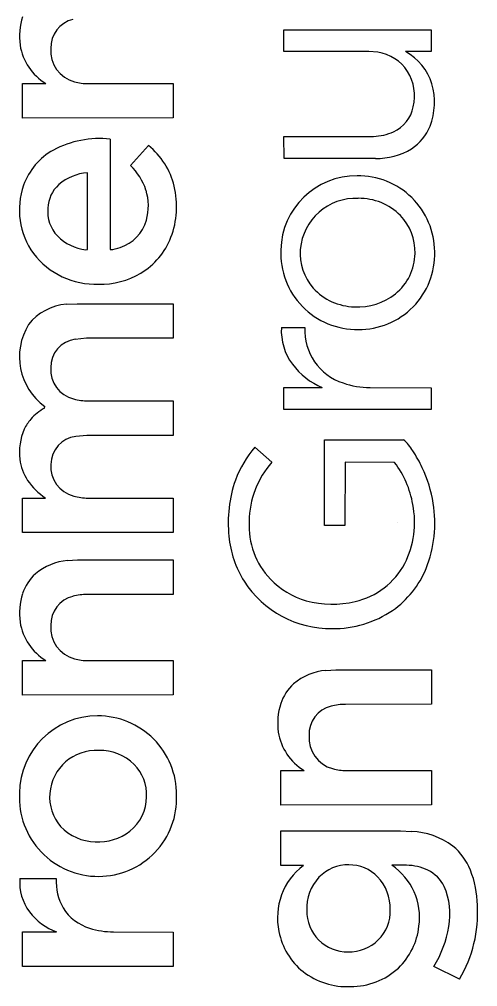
# Model space of a CAD drawing. Extents: x 0 to 34, y 0 to 22.
# Drawn here: x 32.423 to 32.819, y 3.598 to 4.436 of the extents above; entities that cross this region are included whole.
import ezdxf

# ---------------------------------------------------------------- set-up
doc = ezdxf.new("R2010")
doc.units = 0
doc.layers.add('SH_Data', color=7, linetype='Continuous')

msp = doc.modelspace()

# ---------------------------------------------------------------- linework, layer by layer
at = {"layer": 'SH_Data'}
for p, q in [((32.65152, 4.40801), (32.65153, 4.42672)), ((32.65153, 4.42672), (32.7791, 4.42664)), ((32.7791, 4.42664), (32.77908, 4.40796)), ((32.7249, 4.40796), (32.65152, 4.40801)), ((32.7328, 4.40727), (32.7249, 4.40796)), ((32.77908, 4.40796), (32.75689, 4.40796)), ((32.42542, 4.38016), (32.44552, 4.38021)), ((32.42542, 4.35035), (32.42542, 4.38016)), ((32.48222, 4.38021), (32.55569, 4.38021)), ((32.55569, 4.38021), (32.55571, 4.35045)), ((32.55571, 4.35045), (32.42542, 4.35035)), ((32.50108, 4.33209), (32.50118, 4.23657)), ((32.65154, 4.33443), (32.72905, 4.3345)), ((32.65165, 4.31543), (32.65154, 4.33443)), ((32.51882, 4.30927), (32.53422, 4.32662)), ((32.73073, 4.31543), (32.65165, 4.31543)), ((32.48144, 4.23644), (32.48144, 4.30296)), ((32.48016, 4.23628), (32.48144, 4.23644)), ((32.46329, 4.18915), (32.47259, 4.18968)), ((32.47259, 4.18968), (32.55557, 4.18968)), ((32.55557, 4.18968), (32.55571, 4.15982)), ((32.64932, 4.16907), (32.66978, 4.16907)), ((32.48058, 4.15981), (32.47102, 4.15881)), ((32.55571, 4.15982), (32.48058, 4.15981)), ((32.65152, 4.11699), (32.68476, 4.117)), ((32.65152, 4.098), (32.65152, 4.11699)), ((32.72605, 4.11703), (32.7791, 4.11696)), ((32.7791, 4.11696), (32.77903, 4.098)), ((32.48218, 4.10553), (32.55571, 4.10548)), ((32.55571, 4.10548), (32.55571, 4.07568)), ((32.44443, 4.09922), (32.44455, 4.10072)), ((32.77903, 4.098), (32.65152, 4.098)), ((32.4809, 4.07567), (32.47143, 4.07474)), ((32.55571, 4.07568), (32.4809, 4.07567)), ((32.6868, 4.07185), (32.75516, 4.07192)), ((32.6868, 3.99778), (32.6868, 4.07185)), ((32.62636, 4.06548), (32.64114, 4.05241)), ((32.70448, 4.05241), (32.70432, 3.99775)), ((32.74737, 4.05227), (32.70448, 4.05241)), ((32.42542, 3.99152), (32.42545, 4.02138)), ((32.42545, 4.02138), (32.44515, 4.02138)), ((32.48206, 4.02138), (32.55571, 4.02136)), ((32.55571, 4.02136), (32.55571, 3.99156)), ((32.70432, 3.99775), (32.6868, 3.99778)), ((32.75, 4), (32.75, 4)), ((32.55571, 3.99156), (32.42542, 3.99152)), ((32.46439, 3.96736), (32.47289, 3.96783)), ((32.47289, 3.96783), (32.55571, 3.96783)), ((32.55571, 3.96783), (32.55571, 3.93804)), ((32.55571, 3.93804), (32.4814, 3.93796)), ((32.42542, 3.88066), (32.44552, 3.88071)), ((32.42542, 3.85086), (32.42542, 3.88066)), ((32.48222, 3.88071), (32.55569, 3.88071)), ((32.55569, 3.88071), (32.55571, 3.85096)), ((32.68784, 3.8722), (32.69634, 3.87266)), ((32.69634, 3.87266), (32.77916, 3.87266)), ((32.77916, 3.87266), (32.77917, 3.84287)), ((32.55571, 3.85096), (32.42542, 3.85086)), ((32.77917, 3.84287), (32.70485, 3.8428)), ((32.64888, 3.7855), (32.66897, 3.78555)), ((32.64888, 3.75569), (32.64888, 3.7855)), ((32.70568, 3.78555), (32.77915, 3.78555)), ((32.77915, 3.78555), (32.77917, 3.75579)), ((32.77917, 3.75579), (32.64888, 3.75569)), ((32.6489, 3.70336), (32.64889, 3.73322)), ((32.64889, 3.73322), (32.75236, 3.73322)), ((32.75236, 3.73322), (32.76191, 3.73285)), ((32.66836, 3.70336), (32.6489, 3.70336)), ((32.75763, 3.70356), (32.74487, 3.70361)), ((32.42299, 3.69193), (32.45454, 3.69193)), ((32.42542, 3.64577), (32.45473, 3.64579)), ((32.42542, 3.61593), (32.42542, 3.64577)), ((32.50413, 3.64581), (32.55571, 3.64573)), ((32.55571, 3.64573), (32.55565, 3.61593)), ((32.55565, 3.61593), (32.42542, 3.61593)), ((32.8036, 3.60491), (32.7812, 3.61598))]:
    msp.add_line(p, q, dxfattribs=at)
for points in [[(32.7328, 4.40727), (32.7249, 4.40796), (32.65152, 4.40801), (32.65153, 4.42672), (32.7791, 4.42664), (32.77908, 4.40796), (32.75689, 4.40796)], [(32.42542, 4.35035), (32.42542, 4.38016), (32.44552, 4.38021)], [(32.48222, 4.38021), (32.55569, 4.38021), (32.55571, 4.35045), (32.42542, 4.35035)], [(32.50108, 4.33209), (32.50118, 4.23657)], [(32.73073, 4.31543), (32.65165, 4.31543), (32.65154, 4.33443), (32.72905, 4.3345)], [(32.51882, 4.30927), (32.53422, 4.32662)], [(32.48016, 4.23628), (32.48144, 4.23644), (32.48144, 4.30296)], [(32.46329, 4.18915), (32.47259, 4.18968), (32.55557, 4.18968), (32.55571, 4.15982), (32.48058, 4.15981), (32.47102, 4.15881)], [(32.64932, 4.16907), (32.66978, 4.16907)], [(32.72605, 4.11703), (32.7791, 4.11696), (32.77903, 4.098), (32.65152, 4.098)], [(32.65152, 4.098), (32.65152, 4.11699), (32.68476, 4.117)], [(32.48218, 4.10553), (32.55571, 4.10548), (32.55571, 4.07568), (32.4809, 4.07567), (32.47143, 4.07474)], [(32.44443, 4.09922), (32.44455, 4.10072)], [(32.74737, 4.05227), (32.70448, 4.05241), (32.70432, 3.99775), (32.6868, 3.99778), (32.6868, 4.07185), (32.75516, 4.07192)], [(32.62636, 4.06548), (32.64114, 4.05241)], [(32.42542, 3.99152), (32.42545, 4.02138), (32.44515, 4.02138)], [(32.48206, 4.02138), (32.55571, 4.02136), (32.55571, 3.99156), (32.42542, 3.99152)], [(32.46439, 3.96736), (32.47289, 3.96783), (32.55571, 3.96783), (32.55571, 3.93804), (32.4814, 3.93796)], [(32.42542, 3.85086), (32.42542, 3.88066), (32.44552, 3.88071)], [(32.48222, 3.88071), (32.55569, 3.88071), (32.55571, 3.85096), (32.42542, 3.85086)], [(32.68784, 3.8722), (32.69634, 3.87266), (32.77916, 3.87266), (32.77917, 3.84287), (32.70485, 3.8428)], [(32.64888, 3.75569), (32.64888, 3.7855), (32.66897, 3.78555)], [(32.70568, 3.78555), (32.77915, 3.78555), (32.77917, 3.75579), (32.64888, 3.75569)], [(32.66836, 3.70336), (32.6489, 3.70336), (32.64889, 3.73322), (32.75236, 3.73322), (32.76191, 3.73285)], [(32.75763, 3.70356), (32.74487, 3.70361)], [(32.42299, 3.69193), (32.45454, 3.69193)], [(32.50413, 3.64581), (32.55571, 3.64573), (32.55565, 3.61593), (32.42542, 3.61593)], [(32.42542, 3.61593), (32.42542, 3.64577), (32.45473, 3.64579)], [(32.8036, 3.60491), (32.7812, 3.61598)]]:
    msp.add_lwpolyline(points, dxfattribs=at)
for centre, radius, start, end in [((32.47872, 4.42108), 0.05602, 162.27398, 187.79173), ((32.47872, 4.42108), 0.05602, 162.27398, 187.79173), ((32.47482, 4.41155), 0.02498, 103.68683, 182.21395), ((32.47482, 4.41155), 0.02498, 103.68683, 182.21395), ((32.47027, 4.4209), 0.04763, 188.96462, 238.69865), ((32.47027, 4.4209), 0.04763, 188.96462, 238.69865), ((32.47735, 4.40846), 0.02757, 175.58441, 255.13816), ((32.47735, 4.40846), 0.02757, 175.58441, 255.13816), ((32.72711, 4.36998), 0.03772, 33.50082, 81.32954), ((32.72711, 4.36998), 0.03772, 33.50082, 81.32954), ((32.73239, 4.36485), 0.04959, 17.62209, 60.38974), ((32.73239, 4.36485), 0.04959, 17.62209, 60.38974), ((32.72414, 4.3695), 0.04048, 346.56179, 31.75389), ((32.72414, 4.3695), 0.04048, 346.56179, 31.75389), ((32.48183, 4.42235), 0.04215, 254.08913, 270.52838), ((32.48183, 4.42235), 0.04215, 254.08913, 270.52838), ((32.72343, 4.36415), 0.05838, 339.16197, 15.61485), ((32.72343, 4.36415), 0.05838, 339.16197, 15.61485), ((32.73371, 4.36616), 0.03042, 294.63214, 348.48625), ((32.73371, 4.36616), 0.03042, 294.63214, 348.48625), ((32.72747, 4.38081), 0.04633, 271.95199, 294.08943), ((32.72747, 4.38081), 0.04633, 271.95199, 294.08943), ((32.739, 4.35901), 0.04201, 303.10391, 338.15613), ((32.739, 4.35901), 0.04201, 303.10391, 338.15613), ((32.49176, 4.24874), 0.08387, 83.62118, 118.28448), ((32.49176, 4.24874), 0.08387, 83.62118, 118.28448), ((32.47894, 4.27368), 0.05583, 118.82935, 160.62242), ((32.47894, 4.27368), 0.05583, 118.82935, 160.62242), ((32.49399, 4.2763), 0.06443, 13.53275, 51.36266), ((32.49399, 4.2763), 0.06443, 13.53275, 51.36266), ((32.7321, 4.37256), 0.05715, 268.62699, 301.47779), ((32.7321, 4.37256), 0.05715, 268.62699, 301.47779), ((32.48033, 4.27018), 0.05485, 19.0387, 45.44322), ((32.48033, 4.27018), 0.05485, 19.0387, 45.44322), ((32.4844, 4.26071), 0.04236, 94.01311, 130.88062), ((32.4844, 4.26071), 0.04236, 94.01311, 130.88062), ((32.71435, 4.23484), 0.06552, 89.48213, 178.77752), ((32.71435, 4.23484), 0.06552, 89.48213, 178.77752), ((32.71582, 4.23414), 0.06623, 0.42265, 90.7613), ((32.71582, 4.23414), 0.06623, 0.42265, 90.7613), ((32.48697, 4.27074), 0.06438, 160.52138, 215.78155), ((32.48697, 4.27074), 0.06438, 160.52138, 215.78155), ((32.47703, 4.2709), 0.02985, 132.98553, 177.1802), ((32.47703, 4.2709), 0.02985, 132.98553, 177.1802), ((32.48724, 4.27433), 0.04701, 344.60723, 17.00675), ((32.48724, 4.27433), 0.04701, 344.60723, 17.00675), ((32.48289, 4.27384), 0.0758, 339.35431, 13.37708), ((32.48289, 4.27384), 0.0758, 339.35431, 13.37708), ((32.71397, 4.23244), 0.04846, 87.68827, 175.01696), ((32.71397, 4.23244), 0.04846, 87.68827, 175.01696), ((32.71659, 4.23036), 0.05052, 44.91202, 90.75914), ((32.71659, 4.23036), 0.05052, 44.91202, 90.75914), ((32.47824, 4.26966), 0.03114, 175.00138, 223.2876), ((32.47824, 4.26966), 0.03114, 175.00138, 223.2876), ((32.71955, 4.23452), 0.04549, 358.32279, 43.83486), ((32.71955, 4.23452), 0.04549, 358.32279, 43.83486), ((32.49895, 4.27177), 0.03504, 288.01084, 343.55364), ((32.49895, 4.27177), 0.03504, 288.01084, 343.55364), ((32.48546, 4.27826), 0.04232, 225.06454, 262.79701), ((32.48546, 4.27826), 0.04232, 225.06454, 262.79701), ((32.49548, 4.26982), 0.0626, 300.94393, 338.73223), ((32.49548, 4.26982), 0.0626, 300.94393, 338.73223), ((32.50129, 4.25678), 0.02021, 269.70042, 294.87295), ((32.50129, 4.25678), 0.02021, 269.70042, 294.87295), ((32.48908, 4.27516), 0.06872, 217.74341, 271.65606), ((32.48908, 4.27516), 0.06872, 217.74341, 271.65606), ((32.71483, 4.2334), 0.06606, 177.53728, 270.94524), ((32.71483, 4.2334), 0.06606, 177.53728, 270.94524), ((32.71085, 4.23311), 0.0453, 175.51467, 221.42047), ((32.71085, 4.23311), 0.0453, 175.51467, 221.42047), ((32.71671, 4.23271), 0.06536, 269.30834, 1.67905), ((32.71671, 4.23271), 0.06536, 269.30834, 1.67905), ((32.71931, 4.23374), 0.04572, 308.90382, 359.30947), ((32.71931, 4.23374), 0.04572, 308.90382, 359.30947), ((32.49204, 4.27702), 0.07055, 269.20529, 300.33566), ((32.49204, 4.27702), 0.07055, 269.20529, 300.33566), ((32.71399, 4.23734), 0.05046, 222.66255, 268.37331), ((32.71399, 4.23734), 0.05046, 222.66255, 268.37331), ((32.71567, 4.23859), 0.05178, 266.55312, 308.67253), ((32.71567, 4.23859), 0.05178, 266.55312, 308.67253), ((32.46638, 4.14404), 0.04521, 93.91118, 142.30723), ((32.46638, 4.14404), 0.04521, 93.91118, 142.30723), ((32.47585, 4.14373), 0.05319, 148.28793, 233.9556), ((32.47585, 4.14373), 0.05319, 148.28793, 233.9556), ((32.69878, 4.16662), 0.04952, 177.16211, 216.28024), ((32.69878, 4.16662), 0.04952, 177.16211, 216.28024), ((32.71735, 4.16638), 0.04764, 176.76988, 252.15044), ((32.71735, 4.16638), 0.04764, 176.76988, 252.15044), ((32.47384, 4.13499), 0.02399, 96.75763, 181.6251), ((32.47384, 4.13499), 0.02399, 96.75763, 181.6251), ((32.70975, 4.17555), 0.06366, 216.91526, 246.88619), ((32.70975, 4.17555), 0.06366, 216.91526, 246.88619), ((32.47577, 4.13241), 0.02597, 175.81573, 256.16716), ((32.47577, 4.13241), 0.02597, 175.81573, 256.16716), ((32.7269, 4.19175), 0.07473, 251.13884, 269.34694), ((32.7269, 4.19175), 0.07473, 251.13884, 269.34694), ((32.4817, 4.15053), 0.04501, 254.34629, 270.61033), ((32.4817, 4.15053), 0.04501, 254.34629, 270.61033), ((32.4638, 4.06267), 0.04137, 117.91625, 139.24296), ((32.4638, 4.06267), 0.04137, 117.91625, 139.24296), ((32.46194, 4.06452), 0.03875, 139.52447, 154.84698), ((32.46194, 4.06452), 0.03875, 139.52447, 154.84698), ((32.47144, 4.0612), 0.04877, 156.06382, 187.3493), ((32.47144, 4.0612), 0.04877, 156.06382, 187.3493), ((32.47421, 4.05056), 0.02434, 96.5532, 179.94902), ((32.47421, 4.05056), 0.02434, 96.5532, 179.94902), ((32.72498, 4.03937), 0.04438, 30.98913, 47.16099), ((32.72498, 4.03937), 0.04438, 30.98913, 47.16099), ((32.70163, 4.00187), 0.09855, 139.79476, 159.13696), ((32.70163, 4.00187), 0.09855, 139.79476, 159.13696), ((32.67091, 4.00018), 0.11106, 25.30315, 33.96179), ((32.67091, 4.00018), 0.11106, 25.30315, 33.96179), ((32.46461, 4.05974), 0.04181, 186.5579, 213.38846), ((32.46461, 4.05974), 0.04181, 186.5579, 213.38846), ((32.47608, 4.04863), 0.02628, 175.722, 255.78627), ((32.47608, 4.04863), 0.02628, 175.722, 255.78627), ((32.69899, 4.00079), 0.07753, 138.25804, 179.70064), ((32.69899, 4.00079), 0.07753, 138.25804, 179.70064), ((32.67889, 4.00099), 0.08556, 10.07509, 36.83189), ((32.67889, 4.00099), 0.08556, 10.07509, 36.83189), ((32.6704, 3.99987), 0.11166, 8.80339, 25.33484), ((32.6704, 3.99987), 0.11166, 8.80339, 25.33484), ((32.47886, 4.07078), 0.0598, 214.70433, 235.68724), ((32.47886, 4.07078), 0.0598, 214.70433, 235.68724), ((32.7187, 3.99968), 0.11536, 161.14379, 185.62812), ((32.7187, 3.99968), 0.11536, 161.14379, 185.62812), ((32.48195, 4.06518), 0.0438, 253.66719, 270.14979), ((32.48195, 4.06518), 0.0438, 253.66719, 270.14979), ((32.68425, 4.00057), 0.08036, 333.46689, 11.03668), ((32.68425, 4.00057), 0.08036, 333.46689, 11.03668), ((32.67564, 3.99977), 0.10649, 338.28866, 9.28548), ((32.67564, 3.99977), 0.10649, 338.28866, 9.28548), ((32.68811, 3.99732), 0.06676, 176.66577, 223.6912), ((32.68811, 3.99732), 0.06676, 176.66577, 223.6912), ((32.69336, 3.99699), 0.08987, 185.50773, 212.01294), ((32.69336, 3.99699), 0.08987, 185.50773, 212.01294), ((32.46871, 3.91767), 0.04988, 94.97056, 130.22484), ((32.46871, 3.91767), 0.04988, 94.97056, 130.22484), ((32.69868, 3.99547), 0.0652, 282.88151, 331.81475), ((32.69868, 3.99547), 0.0652, 282.88151, 331.81475), ((32.46348, 3.92602), 0.04016, 132.22383, 161.68229), ((32.46348, 3.92602), 0.04016, 132.22383, 161.68229), ((32.69835, 3.99168), 0.08241, 305.03061, 337.67573), ((32.69835, 3.99168), 0.08241, 305.03061, 337.67573), ((32.69211, 3.99748), 0.08908, 212.70222, 270.71399), ((32.69211, 3.99748), 0.08908, 212.70222, 270.71399), ((32.69045, 4.00011), 0.07039, 224.02147, 253.88), ((32.69045, 4.00011), 0.07039, 224.02147, 253.88), ((32.47872, 3.92158), 0.05602, 162.27398, 187.79173), ((32.47872, 3.92158), 0.05602, 162.27398, 187.79173), ((32.47482, 3.91206), 0.02498, 103.68683, 182.21395), ((32.47482, 3.91206), 0.02498, 103.68683, 182.21395), ((32.48108, 3.89196), 0.04601, 89.60515, 105.33026), ((32.48108, 3.89196), 0.04601, 89.60515, 105.33026), ((32.69318, 4.01254), 0.08309, 254.45353, 283.9512), ((32.69318, 4.01254), 0.08309, 254.45353, 283.9512), ((32.69429, 3.99979), 0.09138, 269.3273, 304.19632), ((32.69429, 3.99979), 0.09138, 269.3273, 304.19632), ((32.47027, 3.92141), 0.04763, 188.96462, 238.69865), ((32.47027, 3.92141), 0.04763, 188.96462, 238.69865), ((32.47735, 3.90897), 0.02757, 175.58441, 255.13816), ((32.47735, 3.90897), 0.02757, 175.58441, 255.13816), ((32.48183, 3.92286), 0.04215, 254.08913, 270.52838), ((32.48183, 3.92286), 0.04215, 254.08913, 270.52838), ((32.69216, 3.82251), 0.04988, 94.97056, 130.22484), ((32.69216, 3.82251), 0.04988, 94.97056, 130.22484), ((32.68694, 3.83085), 0.04016, 132.22383, 161.68229), ((32.68694, 3.83085), 0.04016, 132.22383, 161.68229), ((32.70217, 3.82642), 0.05602, 162.27398, 187.79173), ((32.70217, 3.82642), 0.05602, 162.27398, 187.79173), ((32.69828, 3.81689), 0.02498, 103.68683, 182.21395), ((32.69828, 3.81689), 0.02498, 103.68683, 182.21395), ((32.70453, 3.79679), 0.04601, 89.60515, 105.33026), ((32.70453, 3.79679), 0.04601, 89.60515, 105.33026), ((32.49014, 3.76543), 0.0674, 89.84756, 179.64047), ((32.49014, 3.76543), 0.0674, 89.84756, 179.64047), ((32.49057, 3.76474), 0.0681, 359.54009, 90.21138), ((32.49057, 3.76474), 0.0681, 359.54009, 90.21138), ((32.69372, 3.82624), 0.04763, 188.96462, 238.69865), ((32.69372, 3.82624), 0.04763, 188.96462, 238.69865), ((32.7008, 3.81381), 0.02757, 175.58441, 255.13816), ((32.7008, 3.81381), 0.02757, 175.58441, 255.13816), ((32.48923, 3.76263), 0.0404, 87.04809, 175.57259), ((32.48923, 3.76263), 0.0404, 87.04809, 175.57259), ((32.49204, 3.75999), 0.04299, 45.84264, 90.98008), ((32.49204, 3.75999), 0.04299, 45.84264, 90.98008), ((32.49458, 3.76421), 0.03821, 357.88569, 44.15902), ((32.49458, 3.76421), 0.03821, 357.88569, 44.15902), ((32.70529, 3.82769), 0.04215, 254.08913, 270.52838), ((32.70529, 3.82769), 0.04215, 254.08913, 270.52838), ((32.49083, 3.76209), 0.06819, 176.8344, 270.40384), ((32.49083, 3.76209), 0.06819, 176.8344, 270.40384), ((32.48729, 3.7625), 0.03848, 175.15378, 221.14706), ((32.48729, 3.7625), 0.03848, 175.15378, 221.14706), ((32.49123, 3.76139), 0.06749, 270.06243, 2.37759), ((32.49123, 3.76139), 0.06749, 270.06243, 2.37759), ((32.49446, 3.76318), 0.0383, 308.28936, 359.43468), ((32.49446, 3.76318), 0.0383, 308.28936, 359.43468), ((32.48919, 3.76607), 0.04228, 223.09994, 268.80895), ((32.48919, 3.76607), 0.04228, 223.09994, 268.80895), ((32.49096, 3.7679), 0.04418, 266.56515, 308.06078), ((32.49096, 3.7679), 0.04418, 266.56515, 308.06078), ((32.75907, 3.66789), 0.06503, 53.40344, 87.49062), ((32.75907, 3.66789), 0.06503, 53.40344, 87.49062), ((32.76517, 3.68039), 0.05141, 21.60748, 50.5577), ((32.76517, 3.68039), 0.05141, 21.60748, 50.5577), ((32.70292, 3.65813), 0.05692, 127.37482, 192.22468), ((32.70292, 3.65813), 0.05692, 127.37482, 192.22468), ((32.70693, 3.66927), 0.0346, 88.47302, 136.42562), ((32.70693, 3.66927), 0.0346, 88.47302, 136.42562), ((32.70814, 3.66963), 0.03424, 44.27195, 90.47623), ((32.70814, 3.66963), 0.03424, 44.27195, 90.47623), ((32.71421, 3.65829), 0.05472, 352.1125, 55.92295), ((32.71421, 3.65829), 0.05472, 352.1125, 55.92295), ((32.75666, 3.65725), 0.04633, 65.01687, 88.8011), ((32.75666, 3.65725), 0.04633, 65.01687, 88.8011), ((32.71141, 3.66602), 0.0401, 137.46739, 182.33237), ((32.71141, 3.66602), 0.0401, 137.46739, 182.33237), ((32.70368, 3.666), 0.03996, 358.57141, 43.53765), ((32.70368, 3.666), 0.03996, 358.57141, 43.53765), ((32.7626, 3.67155), 0.03085, 26.26808, 63.80301), ((32.7626, 3.67155), 0.03085, 26.26808, 63.80301), ((32.73069, 3.66714), 0.08835, 1.15143, 21.3627), ((32.73069, 3.66714), 0.08835, 1.15143, 21.3627), ((32.46616, 3.68882), 0.04329, 175.87313, 216.34747), ((32.46616, 3.68882), 0.04329, 175.87313, 216.34747), ((32.50087, 3.68948), 0.04639, 176.9688, 209.60636), ((32.50087, 3.68948), 0.04639, 176.9688, 209.60636), ((32.73565, 3.66154), 0.05953, 349.30734, 23.43071), ((32.73565, 3.66154), 0.05953, 349.30734, 23.43071), ((32.70538, 3.66244), 0.11383, 329.6388, 3.25998), ((32.70538, 3.66244), 0.11383, 329.6388, 3.25998), ((32.47466, 3.69716), 0.05511, 218.09809, 248.7907), ((32.47466, 3.69716), 0.05511, 218.09809, 248.7907), ((32.49514, 3.68814), 0.04079, 211.94466, 253.2028), ((32.49514, 3.68814), 0.04079, 211.94466, 253.2028), ((32.70645, 3.6637), 0.03511, 178.88208, 271.08374), ((32.70645, 3.6637), 0.03511, 178.88208, 271.08374), ((32.70818, 3.66404), 0.03546, 268.27882, 1.55016), ((32.70818, 3.66404), 0.03546, 268.27882, 1.55016), ((32.50465, 3.7165), 0.07069, 252.46555, 269.57296), ((32.50465, 3.7165), 0.07069, 252.46555, 269.57296), ((32.70463, 3.65696), 0.05837, 190.75182, 231.28919), ((32.70463, 3.65696), 0.05837, 190.75182, 231.28919), ((32.70988, 3.65708), 0.05887, 313.74196, 353.8554), ((32.70988, 3.65708), 0.05887, 313.74196, 353.8554), ((32.70738, 3.66334), 0.08771, 327.31495, 351.57478), ((32.70738, 3.66334), 0.08771, 327.31495, 351.57478), ((32.70632, 3.66112), 0.06269, 232.46061, 272.59022), ((32.70632, 3.66112), 0.06269, 232.46061, 272.59022), ((32.70954, 3.65901), 0.06051, 269.6361, 312.70877), ((32.70954, 3.65901), 0.06051, 269.6361, 312.70877)]:
    msp.add_arc(centre, radius, start, end, dxfattribs=at)

doc.saveas('drawing.dxf')
